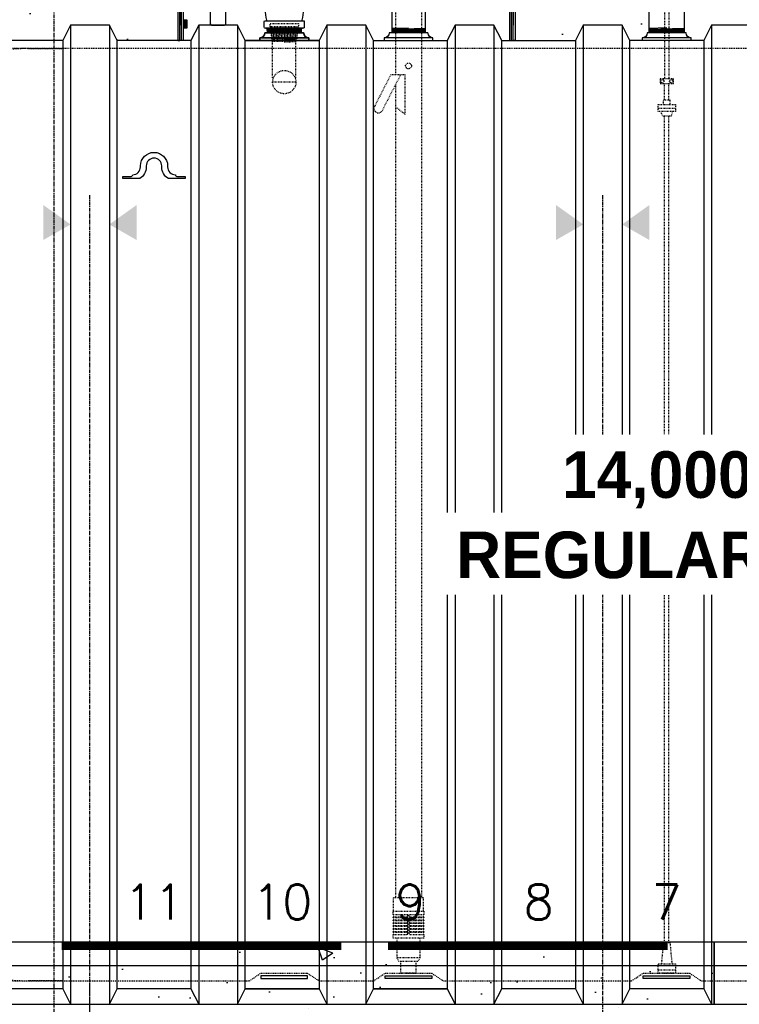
# Model space of a CAD drawing. Extents: x -285 to 5863, y 308 to 3178.
# Tile 534 of 622: x 5127 to 5220, y 792 to 918. Entities that reach past the tile are written whole.
import ezdxf
from ezdxf.enums import TextEntityAlignment as Align

# ---------------------------------------------------------------- set-up
doc = ezdxf.new("R2010")
doc.units = 0
doc.header["$MEASUREMENT"] = 0
doc.header["$PDSIZE"] = 1
for name, pattern in [('CENTER1', [0.6625, 0.5, -0.075, 0.0125, -0.075]), ('HIDDEN3', [0.1875, 0.125, -0.0625]), ('HIDDEN5', [0.05, 0.025, -0.025])]:
    doc.linetypes.add(name, pattern=pattern)
doc.layers.get('DEFPOINTS').update_dxf_attribs({"linetype": 'CONTINUOUS'})
for name, color, linetype in [('CENTERLINE', 3, 'CENTER1'), ('CONCRETE-HATCH', 2, 'CONTINUOUS'), ('DIM', 3, 'CONTINUOUS'), ('EXTRACTOR', 3, 'CONTINUOUS'), ('FILL-TUBE', 1, 'CONTINUOUS'), ('FRP-COLLAR', 1, 'CONTINUOUS'), ('GALV-4-PIPE', 4, 'CONTINUOUS'), ('OVERFILL', 1, 'CONTINUOUS'), ('PEAGRAVEL-HATCH', 3, 'CONTINUOUS'), ('PROBE', 2, 'CONTINUOUS'), ('TANK-ANCHOR', 4, 'CONTINUOUS'), ('TANK-BUNG-OPENING-4', 3, 'CONTINUOUS'), ('TANK-DESCRIPTION', 3, 'CONTINUOUS'), ('TANK-UST', 5, 'CONTINUOUS'), ('TANK-UST-RIB', 7, 'CONTINUOUS'), ('TANK-UST-RIB-NO.', 7, 'CONTINUOUS')]:
    doc.layers.add(name, color=color, linetype=linetype)
doc.layers.add('FREEZE-LINES', color=8, linetype='CONTINUOUS', plot=False)
doc.styles.add('BOLD', font='bold', dxfattribs={"height": 7.2})
doc.styles.add('SIMPLEX', font='simplex')
doc.dimstyles.new('DIM64', dxfattribs={"dimscale": 64, "dimtxt": 0.09375, "dimasz": 0.09375, "dimexe": 0.0625, "dimexo": 0.0625, "dimgap": 0.046875, "dimtad": 1, "dimdec": 4, "dimzin": 3, "dimdsep": 46, "dimlunit": 4, "dimtxsty": 'SIMPLEX', "dimcen": 0, "dimclrd": 256, "dimclre": 256, "dimclrt": 256, "dimadec": 0, "dimazin": 0, "dimtfac": 1, "dimtdec": 4, "dimtmove": 0, "dimatfit": 3, "dimfxl": 1, "dimfrac": 2, "dimtolj": 1, "dimtzin": 0, "dimarcsym": 0})

# ---------------------------------------------------------------- blocks, each defined once
blk = doc.blocks.new('*D36')
at = {"layer": 'DEFPOINTS', "color": 0, "transparency": 16777216}
for p in [(4859.48, 854.52), (5404.23, 854.52), (5404.23, 719.02)]:
    blk.add_point(p, dxfattribs=at)
at = {"layer": 'DIM', "lineweight": -2, "transparency": 16777216}
for p, q in [((4859.48, 850.52), (4859.48, 715.02)), ((5404.23, 850.52), (5404.23, 715.02)), ((4865.48, 719.02), (5398.23, 719.02))]:
    blk.add_line(p, q, dxfattribs=at)
at = {"layer": 'DIM', "transparency": 16777216}
for points in [[(4865.48, 720.02), (4865.48, 718.02), (4859.48, 719.02)], [(5398.23, 720.02), (5398.23, 718.02), (5404.23, 719.02)]]:
    blk.add_solid(points, dxfattribs=at)
at = {"layer": 'DIM', "transparency": 16777216, "insert": (5131.85, 726.59), "char_height": 6, "attachment_point": 5, "style": 'SIMPLEX'}
blk.add_mtext('\\A1;45\'-4 3/4" (F.V. TANK LENGTH)', dxfattribs=at)
blk = doc.blocks.new('*D53')
at = {"layer": 'DEFPOINTS', "color": 0, "transparency": 16777216}
for p in [(5440.24, 978.3), (4823.48, 978.01), (4823.48, 700.52)]:
    blk.add_point(p, dxfattribs=at)
at = {"layer": 'DIM', "lineweight": -2, "transparency": 16777216}
for p, q in [((4823.48, 974.01), (4823.48, 696.52)), ((5440.24, 974.3), (5440.24, 696.52)), ((5434.24, 700.52), (4829.48, 700.52))]:
    blk.add_line(p, q, dxfattribs=at)
at = {"layer": 'DIM', "transparency": 16777216}
for points in [[(4829.48, 701.52), (4829.48, 699.52), (4823.48, 700.52)], [(5434.24, 701.52), (5434.24, 699.52), (5440.24, 700.52)]]:
    blk.add_solid(points, dxfattribs=at)
at = {"layer": 'DIM', "transparency": 16777216, "insert": (5131.86, 708.09), "char_height": 6, "attachment_point": 5, "style": 'SIMPLEX'}
blk.add_mtext('\\A1;51\'-4 3/4" (F.V. TANK SLAB)', dxfattribs=at)

msp = doc.modelspace()

# ---------------------------------------------------------------- hatches: boundary and pattern name
at = {"layer": 'CONCRETE-HATCH', "linetype": 'Continuous'}
h = msp.add_hatch(dxfattribs=at)
h.set_pattern_fill('AR-CONC', color=256, scale=2.67, style=0)
h.set_pattern_definition([(130, (5303.694, 658.424), (-19.15085, -1.6755), [2.0025, -22.0275]), (185, (5303.694, 658.424), (3.7047, 20.0835), [1.602, -17.622]), (79.5486, (5302.098, 658.284), (-15.4462, 18.408), [1.7019, -18.7205]), (133.816, (5303.694, 663.764), (-28.4953, -4.4194), [3.0038, -33.0412]), (83.3644, (5301.32, 663.396), (-24.9555, 26.009), [2.5528, -28.0807]), (188.816, (5303.694, 663.764), (-24.9555, 26.009), [2.403, -26.433]), (159, (5301.024, 662.429), (-15.9374, -10.7499), [2.0025, -22.0275]), (214, (5301.024, 662.429), (-6.4965, 19.3615), [1.602, -17.622]), (108.5486, (5299.696, 661.533), (-22.43394, 8.6116), [1.7019, -18.7205]), (142.5, (5303.694, 658.424), (-0.32467, 8.88827), [0, -17.4084, 0, -17.889, 0, -17.68875]), (172.5, (5303.694, 658.424), (-7.02396, 10.5308), [0, -10.1994, 0, -17.0079, 0, -6.74175]), (212.5, (5309.648, 658.424), (-14.25306, -0.60222), [0, -6.675, 0, -20.826, 0, -27.6345]), (222.5, (5312.318, 658.424), (-15.57107, 2.6728), [0, -8.6775, 0, -13.8306, 0, -19.6245])])
h.paths.add_polyline_path([(4867.85382, 791.52328), (5131.85382, 791.52328), (5131.85382, 799.52328), (4867.85382, 799.52328)])
h = msp.add_hatch(dxfattribs=at)
h.set_pattern_fill('AR-CONC', color=256, scale=2.67, style=0)
h.set_pattern_definition([(130, (5567.694, 658.424), (-19.15085, -1.6755), [2.0025, -22.0275]), (185, (5567.694, 658.424), (3.7047, 20.0835), [1.602, -17.622]), (79.5486, (5566.098, 658.284), (-15.4462, 18.408), [1.7019, -18.7205]), (133.816, (5567.694, 663.764), (-28.4953, -4.4194), [3.0038, -33.0412]), (83.3644, (5565.32, 663.396), (-24.9555, 26.009), [2.5528, -28.0807]), (188.816, (5567.694, 663.764), (-24.9555, 26.009), [2.403, -26.433]), (159, (5565.024, 662.429), (-15.9374, -10.7499), [2.0025, -22.0275]), (214, (5565.024, 662.429), (-6.4965, 19.3615), [1.602, -17.622]), (108.5486, (5563.696, 661.533), (-22.43394, 8.6116), [1.7019, -18.7205]), (142.5, (5567.694, 658.424), (-0.32467, 8.88827), [0, -17.4084, 0, -17.889, 0, -17.68875]), (172.5, (5567.694, 658.424), (-7.02396, 10.5308), [0, -10.1994, 0, -17.0079, 0, -6.74175]), (212.5, (5573.648, 658.424), (-14.25306, -0.60222), [0, -6.675, 0, -20.826, 0, -27.6345]), (222.5, (5576.318, 658.424), (-15.57107, 2.6728), [0, -8.6775, 0, -13.8306, 0, -19.6245])])
h.paths.add_polyline_path([(5131.85382, 791.52328), (5395.85382, 791.52328), (5395.85382, 799.52328), (5131.85382, 799.52328)])
at = {"layer": 'FRP-COLLAR'}
msp.add_hatch(color=256, dxfattribs=at).paths.add_polyline_path([(5148.99211, 918.16645), (5148.49211, 918.16645), (5148.49211, 917.16645), (5148.99211, 917.16645)])
at = {"layer": 'PEAGRAVEL-HATCH'}
h = msp.add_hatch(dxfattribs=at)
h.set_pattern_fill('AR-SAND', color=256, scale=7.5, style=0)
h.set_pattern_definition([(37.5, (5102.479, 915.523), (-0.4725, 14.4512), [0, -11.4, 0, -12.75, 0, -12.1875]), (7.5, (5102.479, 915.523), (13.273, 21.166), [0, -6.15, 0, -10.275, 0, -3.9375]), (327.5, (5093.254, 915.523), (23.356, 0.0424), [0, -3.75, 0, -13.5, 0, -17.625]), (317.5, (5093.254, 915.523), (22.546, 6.5826), [0, -1.875, 0, -8.85, 0, -10.125])])
h.paths.add_polyline_path([(5147.52787, 932.52279), (5146.90912, 932.52279), (5146.90912, 933.41998), (5146.78537, 933.41998), (5146.78537, 934.26576), (5145.65598, 934.26576), (5145.65598, 933.93045), (5145.65598, 933.86857), (5145.53223, 933.86857), (5145.53223, 934.26576), (5102.47882, 934.26576), (5102.47882, 915.52328), (5107.22882, 915.52328), (5108.22882, 917.52328), (5113.22882, 917.52328), (5114.22882, 915.52328), (5132.97882, 915.52328), (5133.97882, 917.52328), (5138.97882, 917.52328), (5139.97882, 915.52328), (5148.24211, 915.52328), (5148.24211, 920.02324), (5148.22787, 920.02324), (5148.22787, 922.77324, 0.221670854), (5147.97787, 923.30944), (5147.97787, 933.12783), (5147.77787, 933.12783), (5147.77787, 923.20626, -0.267949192), (5148.02787, 922.77324), (5148.02787, 920.02324), (5147.77787, 920.02324), (5147.77787, 922.77324, 0.414213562), (5147.52787, 923.02324)])
h = msp.add_hatch(dxfattribs=at)
h.set_pattern_fill('AR-SAND', color=256, scale=7.5, style=0)
h.set_pattern_definition([(37.5, (5212.979, 915.523), (-0.4725, 14.4512), [0, -11.4, 0, -12.75, 0, -12.1875]), (7.5, (5212.979, 915.523), (13.273, 21.166), [0, -6.15, 0, -10.275, 0, -3.9375]), (327.5, (5203.754, 915.523), (23.356, 0.0424), [0, -3.75, 0, -13.5, 0, -17.625]), (317.5, (5203.754, 915.523), (22.546, 6.5826), [0, -1.875, 0, -8.85, 0, -10.125])])
h.paths.add_polyline_path([(5250.02882, 932.52282), (5249.41007, 932.52282), (5249.41007, 933.42001), (5249.28632, 933.42001), (5249.28632, 933.8329), (5248.7138, 933.87293), (5248.7138, 933.91464), (5248.15693, 933.91464), (5248.15693, 933.8686), (5248.03318, 933.8686), (5248.03318, 934.26579), (5212.97882, 934.26579), (5212.97882, 916.52404), (5213.22882, 916.52404, 0.414213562), (5213.87802, 915.87484), (5213.87802, 915.52328), (5215.47882, 915.52328), (5216.47882, 917.52328), (5221.47882, 917.52328), (5222.47882, 915.52328), (5235.47882, 915.52328), (5236.47882, 917.52328), (5241.47882, 917.52328), (5242.47882, 915.52328), (5250.27882, 915.52328), (5250.27882, 919.80969), (5250.14536, 919.80969, -0.414213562), (5249.89536, 920.05969), (5249.89536, 920.45804), (5249.15883, 921.77328), (5249.39536, 921.77328), (5250.27882, 921.77324), (5250.27882, 922.77324, 0.414213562), (5250.02882, 923.02324)])
h = msp.add_hatch(dxfattribs=at)
h.set_pattern_fill('AR-SAND', color=256, scale=7.5, style=0)
h.set_pattern_definition([(37.5, (5191.179, 915.523), (-0.4725, 14.451), [0, -11.4, 0, -12.75, 0, -12.1875]), (7.5, (5191.179, 915.523), (13.273, 21.166), [0, -6.15, 0, -10.275, 0, -3.9375]), (327.5, (5181.954, 915.523), (23.356, 0.0424), [0, -3.75, 0, -13.5, 0, -17.625]), (317.5, (5181.954, 915.523), (22.546, 6.583), [0, -1.875, 0, -8.85, 0, -10.125])])
h.paths.add_polyline_path([(5208.47882, 930.7862), (5200.11248, 930.7862), (5193.43871, 930.7862), (5193.43871, 930.38901), (5193.31496, 930.38901), (5193.31496, 930.45088), (5193.25309, 930.45088), (5193.25309, 930.43504), (5192.75809, 930.43504), (5192.69621, 930.45088), (5192.69621, 930.38901), (5192.18557, 930.3533), (5192.18557, 929.94042), (5192.06182, 929.94042), (5192.06182, 929.04323), (5191.44307, 929.04323), (5191.44307, 923.02328, 0.414213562), (5191.19307, 922.77328), (5191.19307, 921.77328), (5192.06229, 921.77328), (5192.2988, 921.77328), (5191.56227, 920.45804), (5191.56227, 920.05969, -0.414213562), (5191.31227, 919.80969), (5191.17882, 919.80969), (5191.17882, 915.52328), (5198.97882, 915.52328), (5199.97882, 917.52328), (5204.97882, 917.52328), (5205.97882, 915.52328), (5207.57962, 915.52328), (5207.57962, 915.87484, 0.414213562), (5208.22882, 916.52404), (5208.47882, 916.52404)])
h = msp.add_hatch(dxfattribs=at)
h.set_pattern_fill('AR-SAND', color=256, scale=7.5, style=0)
h.set_pattern_definition([(37.5, (5077.729, 779.528), (-0.47245, 14.4512), [0, -11.4, 0, -12.75, 0, -12.1875]), (7.5, (5077.729, 779.528), (13.2733, 21.1661), [0, -6.15, 0, -10.275, 0, -3.9375]), (327.5, (5068.504, 779.528), (23.35606, 0.04244), [0, -3.75, 0, -13.5, 0, -17.625]), (317.5, (5068.504, 779.528), (22.546, 6.5826), [0, -1.875, 0, -8.85, 0, -10.125])])
h.paths.add_polyline_path([(5110.72882, 791.52328), (5108.22882, 791.52328), (5077.72882, 791.52328), (5077.72882, 779.5279), (5110.72882, 779.52791)])
h.paths.add_polyline_path([(5136.47877, 791.52328), (5133.97882, 791.52328), (5131.85382, 791.52328), (5110.72882, 791.52328), (5110.72882, 779.52791), (5136.47877, 779.52792)])
h.paths.add_polyline_path([(5202.47882, 791.52328), (5199.97882, 791.52328), (5136.47882, 791.52328), (5136.47882, 779.52792), (5202.47882, 779.52794)])
h.paths.add_polyline_path([(5218.97891, 791.52328), (5216.47882, 791.52328), (5202.47882, 791.52328), (5202.47882, 779.52794), (5218.97891, 779.52794)])
h.paths.add_polyline_path([(5238.97882, 791.52328), (5236.47882, 791.52328), (5218.97891, 791.52328), (5218.97891, 779.52794), (5238.97882, 779.52795)])
h.paths.add_polyline_path([(5337.97882, 791.52328), (5335.47882, 791.52328), (5238.97882, 791.52328), (5238.97882, 779.52795), (5337.97882, 779.52798)])

# ---------------------------------------------------------------- linework, layer by layer
at = {"layer": 'CENTERLINE'}
for p, q in [((5136.47882, 733.52328), (5136.47882, 895.64148)), ((5202.47882, 733.52328), (5202.47882, 895.64071))]:
    msp.add_line(p, q, dxfattribs=at)
at = {"layer": 'CENTERLINE', "ltscale": 0.75}
msp.add_line((5136.47877, 752.02328), (5136.47877, 794.14446), dxfattribs=at)
at = {"layer": 'EXTRACTOR', "color": 7}
for p, q in [((5161.49216, 917.1486), (5159.24436, 917.07289)), ((5163.75572, 917.09977), (5159.26107, 916.94838)), ((5163.72531, 916.97368), (5159.2713, 916.82365)), ((5163.71503, 916.84826), (5159.28153, 916.69893)), ((5163.70474, 916.72284), (5159.29176, 916.5742)), ((5163.69446, 916.59743), (5161.49216, 916.52324))]:
    msp.add_line(p, q, dxfattribs=at)
at = {"layer": 'EXTRACTOR', "color": 3}
for points in [[(5159.14836, 918.0861, 0.414213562), (5159.24211, 918.17985, -0.08604188), (5159.04634, 920.86312, 0.160674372), (5158.96437, 921.22999, -0.135424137), (5158.86711, 921.58253), (5158.86711, 922.0561)], [(5164.11711, 922.0561), (5164.11711, 921.58253, -0.135424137), (5164.01984, 921.22999, 0.160674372), (5163.93788, 920.86312, -0.08604188), (5163.74211, 918.17985, 0.414213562), (5163.83586, 918.0861)], [(5159.12944, 917.1486, -0.390447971), (5159.25402, 917.03381), (5159.29589, 916.52324), (5163.68833, 916.52324), (5163.73019, 917.03381, -0.390447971), (5163.85478, 917.1486)]]:
    msp.add_lwpolyline(points, format="xyb", dxfattribs=at)
msp.add_lwpolyline([(5158.91398, 917.2424), (5158.91398, 917.9923, -0.414213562), (5159.00778, 918.0861), (5163.97648, 918.0861, -0.414213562), (5164.07023, 917.99235), (5164.07023, 917.2424, -0.414213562), (5163.97643, 917.1486), (5159.00778, 917.1486, -0.414213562)], format="xyb", close=True, dxfattribs=at)
at = {"layer": 'FILL-TUBE', "linetype": 'HIDDEN5'}
msp.add_line((5175.82158, 966.86683), (5175.82158, 911.11269), dxfattribs=at)
at = {"layer": 'FILL-TUBE', "color": 1, "linetype": 'HIDDEN5'}
for p, q in [((5179.13605, 966.86683), (5179.13605, 805.27328)), ((5175.82158, 909.84633), (5175.82158, 805.27328)), ((5176.00539, 797.52328), (5178.94727, 797.52328))]:
    msp.add_line(p, q, dxfattribs=at)
at = {"layer": 'FILL-TUBE', "linetype": 'HIDDEN5'}
msp.add_lwpolyline([(5175.82414, 906.99818), (5177.06773, 906.02404), (5177.06773, 911.11269), (5175.19185, 911.11269), (5173.10144, 907.06097, 1), (5174.11479, 906.53815), (5176.47494, 911.11269)], format="xyb", dxfattribs=at)
at = {"layer": 'FILL-TUBE', "color": 1, "linetype": 'HIDDEN5'}
for points in [[(5175.56789, 803.52328), (5175.56789, 805.27328), (5179.38477, 805.27328), (5179.38477, 803.52328)], [(5178.94727, 800.02328), (5178.94727, 797.52328), (5178.69727, 797.02328), (5176.25539, 797.02328), (5176.00539, 797.52328), (5176.00539, 800.02328)], [(5178.44727, 797.02328), (5178.44727, 795.52328), (5176.50539, 795.52328), (5176.50539, 797.02328)]]:
    msp.add_lwpolyline(points, dxfattribs=at)
for points in [[(5179.41602, 803.02328), (5175.53664, 803.02328, -0.414213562), (5175.50539, 803.05453), (5175.50539, 803.52328), (5179.44727, 803.52328), (5179.44727, 803.05453)], [(5177.53883, 803.02328), (5177.53883, 802.89828, 0.414213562), (5177.66383, 802.77328), (5179.41602, 802.77328, -0.414213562), (5179.44727, 802.74203), (5179.44727, 802.67953, -0.414213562), (5179.41602, 802.64828), (5175.53664, 802.64828, -0.414213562), (5175.50539, 802.67953), (5175.50539, 802.74203, -0.414213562), (5175.53664, 802.77328), (5177.28883, 802.77328, 0.414213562), (5177.41383, 802.89828), (5177.41383, 803.02328)], [(5177.53883, 802.64828), (5177.53883, 802.52328, 0.414213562), (5177.66383, 802.39828), (5179.41602, 802.39828, -0.414213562), (5179.44727, 802.36703), (5179.44727, 802.30453, -0.414213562), (5179.41602, 802.27328), (5175.53664, 802.27328, -0.414213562), (5175.50539, 802.30453), (5175.50539, 802.36703, -0.414213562), (5175.53664, 802.39828), (5177.28883, 802.39828, 0.414213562), (5177.41383, 802.52328), (5177.41383, 802.64828)], [(5177.53883, 802.27328), (5177.53883, 802.14828, 0.414213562), (5177.66383, 802.02328), (5179.41602, 802.02328, -0.414213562), (5179.44727, 801.99203), (5179.44727, 801.92953, -0.414213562), (5179.41602, 801.89828), (5175.53664, 801.89828, -0.414213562), (5175.50539, 801.92953), (5175.50539, 801.99203, -0.414213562), (5175.53664, 802.02328), (5177.28883, 802.02328, 0.414213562), (5177.41383, 802.14828), (5177.41383, 802.27328)], [(5177.53883, 801.89828), (5177.53883, 801.77328, 0.414213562), (5177.66383, 801.64828), (5179.41602, 801.64828, -0.414213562), (5179.44727, 801.61703), (5179.44727, 801.55453, -0.414213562), (5179.41602, 801.52328), (5175.53664, 801.52328, -0.414213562), (5175.50539, 801.55453), (5175.50539, 801.61703, -0.414213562), (5175.53664, 801.64828), (5177.28883, 801.64828, 0.414213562), (5177.41383, 801.77328), (5177.41383, 801.89828)], [(5177.53883, 801.52328), (5177.53883, 801.39828, 0.414213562), (5177.66383, 801.27328), (5179.41602, 801.27328, -0.414213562), (5179.44727, 801.24203), (5179.44727, 801.17953, -0.414213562), (5179.41602, 801.14828), (5175.53664, 801.14828, -0.414213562), (5175.50539, 801.17953), (5175.50539, 801.24203, -0.414213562), (5175.53664, 801.27328), (5177.28883, 801.27328, 0.414213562), (5177.41383, 801.39828), (5177.41383, 801.52328)], [(5177.53883, 801.14828), (5177.53883, 801.02328, 0.414213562), (5177.66383, 800.89828), (5179.41602, 800.89828, -0.414213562), (5179.44727, 800.86703), (5179.44727, 800.80453, -0.414213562), (5179.41602, 800.77328), (5175.53664, 800.77328, -0.414213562), (5175.50539, 800.80453), (5175.50539, 800.86703, -0.414213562), (5175.53664, 800.89828), (5177.28883, 800.89828, 0.414213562), (5177.41383, 801.02328), (5177.41383, 801.14828)], [(5177.53883, 800.77328), (5177.53883, 800.64828, 0.414213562), (5177.66383, 800.52328), (5179.41602, 800.52328, -0.414213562), (5179.44727, 800.49203), (5179.44727, 800.02328), (5175.50539, 800.02328), (5175.50539, 800.49203, -0.414213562), (5175.53664, 800.52328), (5177.28883, 800.52328, 0.414213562), (5177.41383, 800.64828), (5177.41383, 800.77328)]]:
    msp.add_lwpolyline(points, format="xyb", dxfattribs=at)
at = {"layer": 'FILL-TUBE', "linetype": 'HIDDEN5'}
msp.add_circle((5177.47882, 912.27748), 0.37639, dxfattribs=at)
at = {"layer": 'FILL-TUBE', "color": 1, "linetype": 'HIDDEN5'}
msp.add_arc((5179.41602, 803.05453), 0.03125, 270, 360, dxfattribs=at)
at = {"layer": 'FREEZE-LINES', "color": 8, "linetype": 'CENTER1'}
msp.add_line((5131.857, 564.00736), (5131.857, 1104.00736), dxfattribs=at)
at = {"layer": 'FRP-COLLAR'}
for points in [[(5148.04211, 915.52324), (5148.04211, 920.02324), (5148.04211, 917.52324), (5148.04211, 920.02324), (5148.04211, 917.52324), (5148.04211, 920.02324), (5147.79211, 920.02324), (5147.65865, 920.02324), (5147.65865, 920.52324), (5146.90865, 921.77324), (5146.67212, 921.77324), (5147.40865, 920.45801), (5147.40865, 920.05966, 0.414213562), (5147.65865, 919.80966), (5147.79211, 919.80966), (5147.79211, 915.52324)], [(5148.24211, 915.52324), (5148.24211, 920.02324), (5148.49211, 920.02324), (5148.64211, 920.02324), (5148.64211, 920.52324), (5149.39211, 921.77324), (5149.62864, 921.77324), (5148.89211, 920.45801), (5148.89211, 920.05966, -0.414213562), (5148.64211, 919.80966), (5148.49211, 919.80966), (5148.49211, 915.52324)], [(5190.74211, 915.52324), (5190.74211, 920.02324), (5190.49211, 920.02324), (5190.34211, 920.02324), (5190.34211, 920.52324), (5189.59211, 921.77324), (5189.35558, 921.77324), (5190.09211, 920.45801), (5190.09211, 920.05966, 0.414213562), (5190.34211, 919.80966), (5190.49211, 919.80966), (5190.49211, 915.52324)], [(5190.94211, 915.52324), (5190.94211, 920.02324), (5190.94211, 917.52324), (5190.94211, 920.02324), (5190.94211, 917.52324), (5190.94211, 920.02324), (5191.19211, 920.02324), (5191.32556, 920.02324), (5191.32556, 920.52324), (5192.07556, 921.77324), (5192.31209, 921.77324), (5191.57556, 920.45801), (5191.57556, 920.05966, -0.414213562), (5191.32556, 919.80966), (5191.19211, 919.80966), (5191.19211, 915.52324)]]:
    msp.add_lwpolyline(points, format="xyb", close=True, dxfattribs=at)
msp.add_lwpolyline([(5148.49211, 917.16645), (5148.99211, 917.16645), (5148.99211, 918.16645), (5148.49211, 918.16645)], close=True, dxfattribs=at)
at = {"layer": 'GALV-4-PIPE', "color": 7}
for p, q in [((5177.48499, 917.1486), (5175.35999, 917.07702)), ((5179.60999, 917.09511), (5175.35999, 916.95195)), ((5179.60999, 916.97003), (5175.35999, 916.82688)), ((5179.60999, 916.84496), (5175.35999, 916.70181)), ((5179.60999, 916.71989), (5175.35999, 916.57674)), ((5179.60999, 916.59482), (5177.48499, 916.52324)), ((5210.72258, 917.15358), (5208.47258, 917.07779)), ((5212.97258, 917.10429), (5208.47258, 916.95272)), ((5212.97258, 916.97922), (5208.47258, 916.82765)), ((5212.97258, 916.85415), (5208.47258, 916.70258)), ((5212.97258, 916.72908), (5208.47258, 916.57751)), ((5212.97258, 916.60401), (5210.59758, 916.52401))]:
    msp.add_line(p, q, dxfattribs=at)
at = {"layer": 'GALV-4-PIPE'}
msp.add_lwpolyline([(5212.97258, 916.52404), (5212.97258, 916.52404), (5208.47258, 916.52404), (5208.47258, 916.52404), (5208.47258, 974.24328), (5212.97258, 974.24328)], close=True, dxfattribs=at)
msp.add_lwpolyline([(5179.60999, 957.71968), (5179.60999, 916.52328), (5175.35999, 916.52328), (5175.35999, 957.71968)], dxfattribs=at)
at = {"layer": 'OVERFILL', "color": 7, "linetype": 'HIDDEN5'}
for p, q in [((5159.81977, 916.67879), (5163.17396, 916.79177)), ((5159.82096, 916.80335), (5161.50846, 916.86019)), ((5159.83015, 916.55407), (5163.16351, 916.66635)), ((5159.84054, 916.42935), (5163.15307, 916.54093)), ((5159.85093, 916.30463), (5163.14262, 916.4155)), ((5159.86132, 916.17991), (5163.13217, 916.29008)), ((5159.8717, 916.05519), (5163.12173, 916.16466)), ((5159.88209, 915.93047), (5163.11128, 916.03924)), ((5159.89248, 915.80575), (5163.10084, 915.91381)), ((5159.99216, 915.68403), (5161.49216, 915.73456)), ((5159.99216, 915.55896), (5162.99216, 915.66001)), ((5159.99216, 915.43389), (5162.99216, 915.53494)), ((5161.49216, 915.35934), (5162.99216, 915.40987))]:
    msp.add_line(p, q, dxfattribs=at)
at = {"layer": 'OVERFILL', "color": 8, "linetype": 'HIDDEN5'}
msp.add_line((5161.49216, 915.73456), (5163.09039, 915.78839), dxfattribs=at)
at = {"layer": 'OVERFILL', "color": 1, "linetype": 'HIDDEN5'}
msp.add_line((5162.99211, 910.18715), (5159.99211, 910.18715), dxfattribs=at)
for points in [[(5159.71086, 917.29769, -0.414213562), (5159.67961, 917.32894), (5159.67961, 917.73456), (5163.30461, 917.73456), (5163.30461, 917.32894, -0.414213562), (5163.27336, 917.29769)], [(5159.80461, 916.86019, -0.414213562), (5159.67961, 916.98519), (5159.67961, 917.07894, -0.414213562), (5159.71086, 917.11019), (5163.27336, 917.11019, -0.414213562), (5163.30461, 917.07894), (5163.30461, 916.98519, -0.414213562), (5163.17961, 916.86019)]]:
    msp.add_lwpolyline(points, format="xyb", close=True, dxfattribs=at)
for points in [[(5163.17961, 916.86019), (5163.08586, 915.73456), (5159.89836, 915.73456), (5159.80461, 916.86019)], [(5160.09556, 910.73454), (5159.99211, 910.73454), (5159.99211, 915.73456)], [(5162.88866, 910.73454), (5162.99211, 910.73454), (5162.99211, 915.73456)]]:
    msp.add_lwpolyline(points, dxfattribs=at)
msp.add_circle((5161.49211, 910.18715), 1.5, dxfattribs=at)
for centre, start, end in [((5159.77336, 917.20394), 90, 270), ((5163.21086, 917.20394), 270, 90)]:
    msp.add_arc(centre, 0.09375, start, end, dxfattribs=at)
at = {"layer": 'PROBE', "color": 1, "linetype": 'HIDDEN5'}
for p, q in [((5210.44757, 907.88686), (5210.44757, 910.02715)), ((5211.01007, 907.88686), (5211.01007, 910.02715)), ((5209.60382, 906.85064), (5211.85382, 906.85064)), ((5210.44757, 799.48443), (5210.44757, 905.81443)), ((5211.01007, 799.48443), (5211.01007, 905.81443)), ((5209.60382, 795.96177), (5211.85382, 795.96177))]:
    msp.add_line(p, q, dxfattribs=at)
at = {"layer": 'PROBE', "color": 1, "linetype": 'HIDDEN5', "flags": 128}
for points in [[(5210.44757, 960.84241), (5210.44757, 955.16662), (5210.44757, 925.50589), (5210.44757, 910.58965)], [(5211.01007, 960.84241), (5211.01007, 955.87944), (5211.01007, 926.21871), (5211.01007, 910.58965)], [(5210.32556, 907.28837), (5210.32556, 907.88686), (5211.13207, 907.88686), (5211.13207, 907.28837)], [(5211.47431, 906.41292), (5211.2731, 905.81443), (5210.18454, 905.81443), (5209.98333, 906.41292)]]:
    msp.add_lwpolyline(points, dxfattribs=at)
at = {"layer": 'PROBE'}
msp.add_lwpolyline([(5151.96711, 924.19965), (5151.96711, 917.70103, 0.414213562), (5152.14489, 917.52324), (5153.81084, 917.52324, 0.414213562), (5153.98863, 917.70103), (5153.98863, 924.19965)], format="xyb", dxfattribs=at)
at = {"layer": 'PROBE', "color": 1, "linetype": 'HIDDEN5'}
for points in [[(5209.88507, 910.58965), (5209.88507, 910.02715), (5211.57257, 910.02715), (5211.57257, 910.58965)], [(5209.60382, 907.28837), (5211.85382, 907.28837), (5211.85382, 906.41292), (5209.60382, 906.41292)], [(5209.60382, 795.52404), (5209.60382, 796.733), (5211.85382, 796.733), (5211.85382, 795.52404)]]:
    msp.add_lwpolyline(points, close=True, dxfattribs=at)
msp.add_lwpolyline([(5210.07212, 796.733), (5210.32556, 799.48443), (5211.13207, 799.48443), (5211.38552, 796.733)], dxfattribs=at)
for centre in [(5210.15011, 910.3084), (5211.30752, 910.3084)]:
    msp.add_circle(centre, 0.2105, dxfattribs=at)
at = {"layer": 'TANK-ANCHOR', "color": 1}
for p, q in [((5042.83467, 796.52328), (5390.83467, 796.52328)), ((5042.83467, 796.52328), (5216.83467, 796.52328)), ((5216.83467, 796.52328), (5390.83467, 796.52328))]:
    msp.add_line(p, q, dxfattribs=at)
at = {"layer": 'TANK-ANCHOR'}
for points in [[(5042.83467, 791.52328), (5216.83467, 791.52328), (5216.83467, 799.52328), (5042.83467, 799.52328)], [(5216.83467, 791.52328), (5390.83467, 791.52328), (5390.83467, 799.52328), (5216.83467, 799.52328)]]:
    msp.add_lwpolyline(points, close=True, dxfattribs=at)
at = {"layer": 'TANK-ANCHOR', "color": 3, "const_width": 1}
for points in [[(5168.83467, 799.02328), (5132.83467, 799.02328)], [(5210.83467, 799.02328), (5174.83467, 799.02328)]]:
    msp.add_lwpolyline(points, dxfattribs=at)
at = {"layer": 'TANK-BUNG-OPENING-4', "linetype": 'Continuous'}
for p, q in [((5164.63514, 915.87408), (5158.33674, 915.87408)), ((5158.34291, 915.87404), (5164.64131, 915.87404)), ((5180.63514, 915.87408), (5174.33674, 915.87408)), ((5213.87178, 915.87484), (5207.57337, 915.87484))]:
    msp.add_line(p, q, dxfattribs=at)
for points in [[(5164.63514, 915.52328), (5164.63514, 915.87408, -0.414213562), (5163.98594, 916.52328), (5158.98594, 916.52328, -0.414213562), (5158.33674, 915.87408), (5158.33674, 915.52328)], [(5158.34291, 915.52324), (5158.34291, 915.87404, 0.414213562), (5158.99211, 916.52324), (5163.99211, 916.52324, 0.414213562), (5164.64131, 915.87404), (5164.64131, 915.52324)], [(5180.63514, 915.52328), (5180.63514, 915.87408, -0.414213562), (5179.98594, 916.52328), (5174.98594, 916.52328, -0.414213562), (5174.33674, 915.87408), (5174.33674, 915.52328)], [(5213.87178, 915.52404), (5213.87178, 915.87484, -0.414213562), (5213.22258, 916.52404), (5208.22258, 916.52404, -0.414213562), (5207.57337, 915.87484), (5207.57337, 915.52404)]]:
    msp.add_lwpolyline(points, format="xyb", dxfattribs=at)
at = {"layer": 'TANK-UST'}
for p, q in [((5132.97882, 915.52328), (5114.22882, 915.52328)), ((5149.47882, 915.52328), (5139.97882, 915.52328)), ((5165.97882, 915.52328), (5156.47882, 915.52328)), ((5156.47882, 915.52328), (5165.97882, 915.52328)), ((5172.97882, 915.52328), (5182.47882, 915.52328)), ((5189.47882, 915.52328), (5198.97882, 915.52328)), ((5215.47882, 915.52328), (5205.97882, 915.52328)), ((5132.97882, 793.52328), (5114.22882, 793.52328)), ((5149.47882, 793.52328), (5139.97882, 793.52328)), ((5165.97882, 793.52328), (5156.47882, 793.52328)), ((5156.47882, 793.52328), (5165.97882, 793.52328)), ((5182.47882, 793.52328), (5172.97882, 793.52328)), ((5172.97882, 793.52328), (5182.47882, 793.52328)), ((5198.97882, 793.52328), (5189.47882, 793.52328)), ((5215.47882, 793.52328), (5205.97882, 793.52328))]:
    msp.add_line(p, q, dxfattribs=at)
at = {"layer": 'TANK-UST', "color": 2, "linetype": 'HIDDEN3'}
for points in [[(5132.97882, 794.52328), (5128.46215, 794.52328, -0.97023306), (5128.46215, 914.52328), (5132.97882, 914.52328)], [(5116.49837, 794.52328), (5156.98131, 794.52328), (5158.48131, 795.52328), (5164.48131, 795.52328), (5165.98131, 794.52328), (5172.98131, 794.52328), (5174.48131, 795.52328), (5180.48131, 795.52328), (5181.98131, 794.52328), (5206.18722, 794.52328), (5207.68837, 795.52404), (5213.68837, 795.52404), (5215.18953, 794.52328), (5259.47882, 794.52328), (5260.97882, 795.52328), (5282.97882, 795.52328), (5284.47882, 794.52328), (5341.49837, 794.52328), (5345.99157, 794.52328, 0.9539575), (5345.99157, 914.52328), (5341.49837, 914.52328), (5116.49837, 914.52328)]]:
    msp.add_lwpolyline(points, format="xyb", dxfattribs=at)
at = {"layer": 'TANK-UST', "color": 7, "linetype": 'Continuous'}
msp.add_lwpolyline([(5143.72883, 899.27455, -0.262728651), (5142.88024, 897.77328), (5140.72881, 897.77328), (5140.72881, 898.02456), (5141.70381, 898.02456, 0.38779477), (5141.97767, 898.27456), (5141.9788, 898.27456, 0.424227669), (5142.97876, 899.27457), (5142.97881, 899.39956, -0.4142124), (5144.72882, 901.14955, -0.41421356), (5146.4788, 899.39956), (5146.47885, 899.27457, 0.41421477), (5147.47881, 898.27459, 0.384851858), (5147.7538, 898.02456), (5148.7288, 898.02456), (5148.7288, 897.77328), (5146.57739, 897.77328, -0.262718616), (5145.7288, 899.27455), (5145.72883, 899.39956, 0.41421534), (5144.72879, 900.39957, 0.429663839), (5143.72879, 899.39956)], format="xyb", close=True, dxfattribs=at)
at = {"layer": 'TANK-UST', "color": 3}
for points in [[(5164.48131, 794.85661), (5164.48131, 795.18994), (5158.48131, 795.18994), (5158.48131, 794.85661)], [(5174.48131, 794.85661), (5174.48131, 795.18994), (5180.48131, 795.18994), (5180.48131, 794.85661)], [(5213.68837, 795.19071), (5213.68837, 794.85738), (5207.68837, 794.85738), (5207.68837, 795.19071)]]:
    msp.add_lwpolyline(points, close=True, dxfattribs=at)
at = {"layer": 'TANK-UST', "color": 1, "linetype": 'Continuous'}
for points in [[(5133.97882, 891.87003), (5130.47882, 889.87003), (5133.97882, 891.87003), (5130.47882, 894.37003)], [(5138.97882, 891.87003), (5142.47882, 889.87003), (5138.97882, 891.87003), (5142.47882, 894.37003)], [(5199.97882, 891.87003), (5196.47882, 889.87003), (5199.97882, 891.87003), (5196.47882, 894.37003)], [(5204.97882, 891.87003), (5208.47882, 889.87003), (5204.97882, 891.87003), (5208.47882, 894.37003)]]:
    msp.add_solid(points, dxfattribs=at)
at = {"layer": 'TANK-UST-RIB', "color": 7}
for p, q in [((5133.97882, 917.52328), (5133.97882, 791.52328)), ((5138.97882, 917.52328), (5138.97882, 791.52328)), ((5150.47882, 917.52328), (5150.47882, 791.52328)), ((5155.47882, 917.52328), (5155.47882, 791.52328)), ((5166.97882, 917.52328), (5166.97882, 791.52328)), ((5171.97882, 917.52328), (5171.97882, 791.52328)), ((5183.47882, 917.52328), (5183.47882, 791.52328)), ((5188.47882, 917.52328), (5188.47882, 791.52328)), ((5199.97882, 917.52328), (5199.97882, 791.52328)), ((5204.97882, 917.52328), (5204.97882, 791.52328)), ((5216.47882, 917.52328), (5216.47882, 791.52328))]:
    msp.add_line(p, q, dxfattribs=at)
at = {"layer": 'TANK-UST-RIB', "color": 5}
for points in [[(5133.97882, 791.52328), (5138.97882, 791.52328), (5139.97882, 793.52328), (5139.97882, 915.52328), (5138.97882, 917.52328), (5133.97882, 917.52328), (5132.97882, 915.52328), (5132.97882, 793.52328)], [(5150.47882, 791.52328), (5155.47882, 791.52328), (5156.47882, 793.52328), (5156.47882, 915.52328), (5155.47882, 917.52328), (5150.47882, 917.52328), (5149.47882, 915.52328), (5149.47882, 793.52328)], [(5166.97882, 791.52328), (5171.97882, 791.52328), (5172.97882, 793.52328), (5172.97882, 915.52328), (5171.97882, 917.52328), (5166.97882, 917.52328), (5165.97882, 915.52328), (5165.97882, 793.52328)], [(5183.47882, 791.52328), (5188.47882, 791.52328), (5189.47882, 793.52328), (5189.47882, 915.52328), (5188.47882, 917.52328), (5183.47882, 917.52328), (5182.47882, 915.52328), (5182.47882, 793.52328)], [(5199.97882, 791.52328), (5204.97882, 791.52328), (5205.97882, 793.52328), (5205.97882, 915.52328), (5204.97882, 917.52328), (5199.97882, 917.52328), (5198.97882, 915.52328), (5198.97882, 793.52328)], [(5216.47882, 791.52328), (5221.47882, 791.52328), (5222.47882, 793.52328), (5222.47882, 915.52328), (5221.47882, 917.52328), (5216.47882, 917.52328), (5215.47882, 915.52328), (5215.47882, 793.52328)]]:
    msp.add_lwpolyline(points, close=True, dxfattribs=at)

# ---------------------------------------------------------------- texts
at = {"layer": 'TANK-UST-RIB-NO.', "style": 'SIMPLEX'}
for s, p in [('11', (5144.72882, 804.67179)), ('10', (5161.22882, 804.67179)), ('9', (5177.72882, 804.67179)), ('8', (5194.22882, 804.67179)), ('7', (5210.72882, 804.67179))]:
    msp.add_text(s, height=4.5, dxfattribs=at).set_placement(p, align=Align.MIDDLE)

# ---------------------------------------------------------------- dimensions: what is measured, and where the dimension line sits
at = {"layer": 'DIM'}
for base, p1, p2, text, picture, middle in [((4823.47882, 700.52328), (5440.23519, 978.29596), (4823.47882, 978.01471), '<> (F.V. TANK SLAB)', '*D53', (5131.857, 708.09471)), ((5404.22902, 719.02328), (4859.47902, 854.52328), (5404.22902, 854.52328), '<> (F.V. TANK LENGTH)', '*D36', (5131.85402, 726.59471))]:
    dim = msp.add_linear_dim(base=base, p1=p1, p2=p2, angle=180, text=text, dimstyle='DIM64', dxfattribs=at)
    dim.commit()
    dim.dimension.update_dxf_attribs({"geometry": picture, "text_midpoint": middle})

# ---------------------------------------------------------------- next in the draw order: wipeouts: each hides what was drawn before it
msp.add_wipeout([(5195.51453, 853.33219), (5260.71253, 853.33219), (5260.71253, 864.82365), (5195.51453, 864.82365)]).dxf.layer = 'TANK-DESCRIPTION'

# ---------------------------------------------------------------- next in the draw order: texts
at = {"layer": 'TANK-DESCRIPTION', "style": 'BOLD'}
msp.add_text(' 14,000 GALLON', height=6, dxfattribs=at).set_placement((5195.01453, 856.68613))

# ---------------------------------------------------------------- next in the draw order: wipeouts: each hides what was drawn before it
msp.add_wipeout([(5181.50826, 844.22291), (5272.10803, 844.22291), (5272.10803, 854.78613), (5181.50826, 854.78613)]).dxf.layer = 'TANK-DESCRIPTION'

# ---------------------------------------------------------------- next in the draw order: texts
msp.add_text('REGULAR UNLEADED', height=6, dxfattribs=at).set_placement((5183.61904, 846.35658))

doc.saveas('drawing.dxf')
